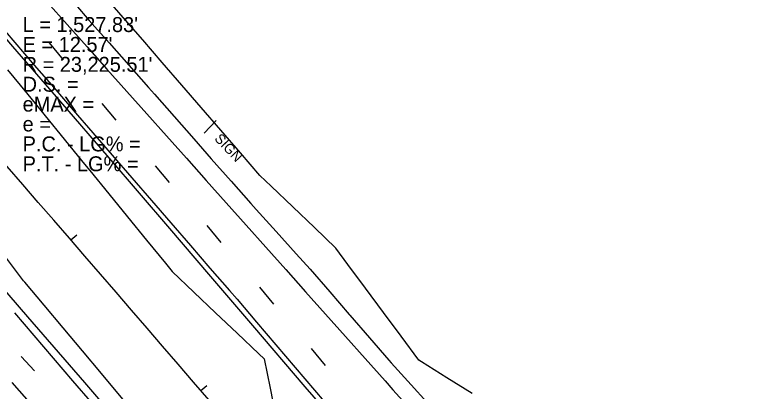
# Model space of a CAD drawing. Extents: x 2132221 to 2141942, y 535736 to 547298.
# Drawn here: x 2136476 to 2136843.6, y 542522.3 to 542711.8 of the extents above; entities that cross this region are included whole.
import ezdxf

# ---------------------------------------------------------------- set-up
doc = ezdxf.new("R2010")
doc.units = 0
for name, color, linetype in [('RD_EX_BldgApp', 7, 'Continuous'), ('RD_EX_BldgApp_txCode', 7, 'Continuous'), ('RD_EX_Misc', 7, 'Continuous'), ('RD_EX_Road', 7, 'Continuous'), ('RD_EX_VEG', 7, 'Continuous'), ('RD_HC_Cl', 7, 'Continuous'), ('RD_HC_Data', 7, 'Continuous'), ('RD_HC_Data_Tic', 7, 'Continuous')]:
    doc.layers.add(name, color=color, linetype=linetype)

msp = doc.modelspace()

# ---------------------------------------------------------------- linework, layer by layer
at = {"layer": 'RD_EX_BldgApp'}
msp.add_line((2136577.22, 542658.53), (2136571.23, 542652.13), dxfattribs=at)
at = {"layer": 'RD_EX_Misc'}
for p, q in [((2136493.38, 542697.54), (2136500.4, 542689.09)), ((2136519.81, 542667.07), (2136526.83, 542658.62)), ((2136546.6, 542635.71), (2136553.62, 542627.26)), ((2136572.49, 542605.65), (2136579.51, 542597.2)), ((2136598.98, 542574.68), (2136606, 542566.23)), ((2136624.96, 542543.83), (2136631.98, 542535.38)), ((2136479.34, 542539.83), (2136486.05, 542532.58))]:
    msp.add_line(p, q, dxfattribs=at)
for points in [[(2136492.42, 542717.91), (2136502.4, 542706.72), (2136512.38, 542695.52), (2136522.36, 542684.32), (2136532.35, 542673.13), (2136542.33, 542661.93), (2136552.31, 542650.74), (2136562.3, 542639.54), (2136572.28, 542628.35), (2136582.26, 542617.15), (2136592.24, 542605.95), (2136602.23, 542594.76), (2136612.21, 542583.56), (2136622.19, 542572.37), (2136632.17, 542561.17), (2136642.16, 542549.98), (2136652.14, 542538.78), (2136662.12, 542527.58), (2136666.07, 542523.16), (2136676.1, 542512)], [(2136466.2, 542709.11), (2136476.01, 542697.77), (2136485.82, 542686.42), (2136495.64, 542675.08), (2136505.45, 542663.73), (2136515.26, 542652.39), (2136525.07, 542641.04), (2136534.89, 542629.7), (2136544.7, 542618.35), (2136554.51, 542607), (2136564.32, 542595.66), (2136574.14, 542584.31), (2136583.95, 542572.97), (2136587.74, 542568.59), (2136597.46, 542557.17), (2136607.18, 542545.74), (2136616.9, 542534.32), (2136626.62, 542522.89), (2136636.34, 542511.47)], [(2136475.84, 542561.8), (2136485.61, 542550.42), (2136495.38, 542539.03), (2136505.14, 542527.65), (2136514.91, 542516.26)], [(2136474.63, 542526.84), (2136484.48, 542515.53)]]:
    msp.add_lwpolyline(points, dxfattribs=at)
at = {"layer": 'RD_EX_Road'}
for points in [[(2136210.45, 542994.01), (2136234.22, 542968.05), (2136257.92, 542941.67), (2136282.25, 542914.72), (2136308.7, 542884.94), (2136331.8, 542859.31), (2136354.58, 542833.7), (2136377.43, 542807.83), (2136400.08, 542782.32), (2136427.74, 542750.46), (2136454.44, 542719.62), (2136474.96, 542695.67), (2136499.05, 542667.83), (2136523.33, 542639.75), (2136553.86, 542604.19), (2136573.33, 542581.21), (2136595.44, 542555.48), (2136621.73, 542524.58), (2136646.55, 542496.07), (2136671.24, 542467.02), (2136682.24, 542454.15), (2136707.76, 542424.02)], [(2136152.96, 542932.59), (2136173.61, 542909.88), (2136199.52, 542880.76), (2136226.67, 542850.63), (2136257.39, 542816.27), (2136281.22, 542789.5), (2136310.73, 542756.07), (2136337.5, 542725.99), (2136361.31, 542699.01), (2136385.33, 542671.99), (2136411.17, 542642.21), (2136438.34, 542611.01), (2136458.33, 542587.63), (2136482.4, 542559.87), (2136511.06, 542526.75), (2136537.12, 542496.38), (2136558.42, 542471.71), (2136580.29, 542445.43), (2136602.04, 542420.39), (2136624.83, 542393.43), (2136637.86, 542378.13)], [(2136506.56, 542716.85), (2136513.52, 542708.88), (2136523.45, 542697.63), (2136533.37, 542686.38), (2136543.29, 542675.13), (2136546.22, 542671.81), (2136556.13, 542660.55), (2136566.04, 542649.29), (2136574.8, 542639.32), (2136584.74, 542628.09), (2136594.68, 542616.85), (2136597.4, 542613.77), (2136607.44, 542602.63), (2136617.48, 542591.48), (2136624.51, 542583.68), (2136634.31, 542572.33), (2136644.12, 542560.98), (2136644.41, 542560.64), (2136654.23, 542549.31), (2136664.05, 542537.97), (2136665.15, 542536.71), (2136675.19, 542525.56), (2136683.03, 542516.86)]]:
    msp.add_lwpolyline(points, dxfattribs=at)
at = {"layer": 'RD_EX_VEG'}
for points in [[(2136705.82, 542521.17), (2136693.1, 542529.14), (2136680.39, 542537.1), (2136679.07, 542537.92), (2136670.15, 542549.99), (2136661.24, 542562.05), (2136652.32, 542574.12), (2136643.41, 542586.18), (2136637.4, 542594.31), (2136626.57, 542604.69), (2136615.74, 542615.07), (2136604.92, 542625.45), (2136599.21, 542630.92), (2136589.4, 542642.27), (2136579.59, 542653.62), (2136569.79, 542664.97), (2136559.98, 542676.32), (2136550.17, 542687.67), (2136540.37, 542699.02), (2136530.56, 542710.37), (2136520.75, 542721.72)], [(2136472.41, 542684.06), (2136481.89, 542672.44), (2136491.37, 542660.81), (2136500.85, 542649.19), (2136510.33, 542637.56), (2136513.81, 542633.29), (2136523.29, 542621.66), (2136532.77, 542610.04), (2136542.25, 542598.41), (2136551.73, 542586.79), (2136555.21, 542582.52), (2136566.09, 542572.2), (2136576.97, 542561.87), (2136587.86, 542551.55), (2136598.74, 542541.23), (2136601.41, 542538.69), (2136604.34, 542523.98), (2136607.26, 542509.27)], [(2136536.73, 542510.9), (2136527.08, 542522.39), (2136519.68, 542531.21), (2136510.04, 542542.7), (2136500.4, 542554.19), (2136490.76, 542565.68), (2136481.12, 542577.17), (2136480.46, 542577.96), (2136471.4, 542589.91)]]:
    msp.add_lwpolyline(points, dxfattribs=at)
at = {"layer": 'RD_HC_Cl'}
msp.add_arc((2118950.8, 527389.88), 23225.51, 39.112741, 42.881786, dxfattribs=at)
at = {"layer": 'RD_HC_Data_Tic'}
for p, q in [((2136504.26, 542598.44), (2136507.28, 542601.06)), ((2136569.57, 542522.72), (2136572.61, 542525.32))]:
    msp.add_line(p, q, dxfattribs=at)

# ---------------------------------------------------------------- texts
at = {"layer": 'RD_EX_BldgApp_txCode'}
msp.add_text('SIGN', height=5, rotation=313.3162, dxfattribs=at).set_placement((2136576.08, 542649.08))
at = {"layer": 'RD_HC_Data'}
for s, p in [("L = 1,527.83'", (2136480, 542703)), ("E = 12.57'", (2136480, 542693)), ("R = 23,225.51'", (2136480, 542683)), ('D.S. = ', (2136480, 542673)), ('eMAX = ', (2136480, 542663)), ('e = ', (2136480, 542653)), ('P.C. - LG% = ', (2136480, 542643)), ('P.T. - LG% = ', (2136480, 542633))]:
    msp.add_text(s, height=7.5, dxfattribs=at).set_placement(p)

doc.saveas('drawing.dxf')
